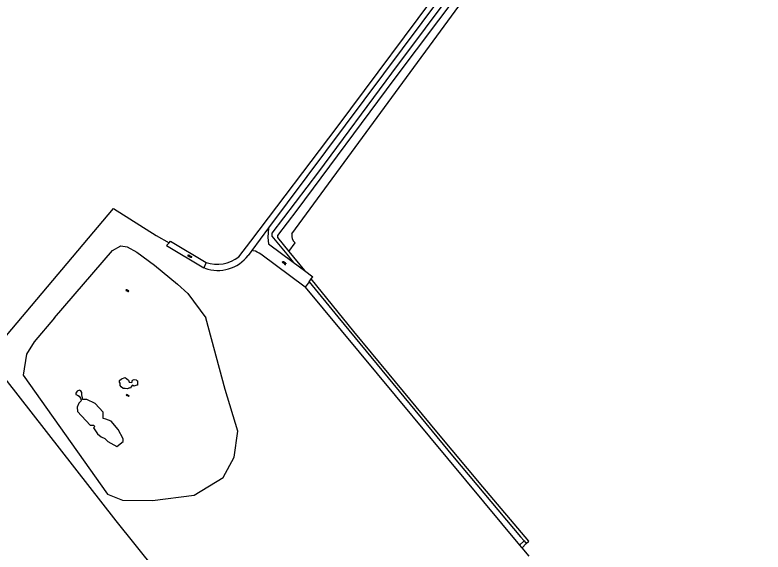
# Model space of a CAD drawing. Extents: x 135990 to 139000, y 393500 to 396000.
# Drawn here: x 137269.2 to 137651, y 393880.3 to 394154.6 of the extents above; entities that cross this region are included whole.
import ezdxf

# ---------------------------------------------------------------- set-up
doc = ezdxf.new("R2010")
doc.units = 0
for name, color, linetype in [('gg-knt-bronhoudergrens', 7, 'Continuous'), ('gg-knt-onverhard', 7, 'Continuous'), ('gg-knt-verharding', 7, 'Continuous'), ('gg-kntw-bovenkant insteek waterloop', 7, 'Continuous'), ('gt-grn-vlakafsluiter', 7, 'Continuous'), ('gt-symb-overige verharding', 7, 'Continuous'), ('gt-symb-watersymbool', 7, 'Continuous'), ('gx-grn-maaiveld', 7, 'Continuous')]:
    doc.layers.add(name, color=color, linetype=linetype)

# ---------------------------------------------------------------- blocks, each defined once
blk = doc.blocks.new('gt0-OVH')
at = {"layer": 'gt-symb-overige verharding'}
for points in [[(-0.97, 0.3), (-0.97, 0.31), (-0.96, 0.32), (-0.97, 0.33), (-0.97, 0.34), (-0.98, 0.35), (-0.99, 0.35), (-1, 0.36), (-1.01, 0.35), (-1.02, 0.35), (-1.03, 0.34), (-1.03, 0.33), (-1.04, 0.32), (-1.03, 0.31), (-1.03, 0.3), (-1.02, 0.29), (-1.01, 0.29), (-1, 0.28), (-0.99, 0.29), (-0.98, 0.29)], [(-0.87, 0.11), (-0.87, 0.12), (-0.86, 0.13), (-0.87, 0.14), (-0.87, 0.15), (-0.88, 0.16), (-0.89, 0.16), (-0.9, 0.16), (-0.91, 0.16), (-0.92, 0.16), (-0.93, 0.15), (-0.93, 0.14), (-0.94, 0.13), (-0.93, 0.12), (-0.93, 0.11), (-0.92, 0.1), (-0.91, 0.09), (-0.9, 0.09), (-0.89, 0.09), (-0.88, 0.1)], [(-0.77, 0.3), (-0.77, 0.31), (-0.76, 0.32), (-0.77, 0.33), (-0.77, 0.34), (-0.78, 0.35), (-0.79, 0.35), (-0.8, 0.36), (-0.81, 0.35), (-0.82, 0.35), (-0.83, 0.34), (-0.83, 0.33), (-0.84, 0.32), (-0.83, 0.31), (-0.83, 0.3), (-0.82, 0.29), (-0.81, 0.29), (-0.8, 0.28), (-0.79, 0.29), (-0.78, 0.29)], [(-0.67, 0.11), (-0.67, 0.12), (-0.66, 0.13), (-0.67, 0.14), (-0.67, 0.15), (-0.68, 0.16), (-0.69, 0.16), (-0.7, 0.16), (-0.71, 0.16), (-0.72, 0.16), (-0.73, 0.15), (-0.73, 0.14), (-0.74, 0.13), (-0.73, 0.12), (-0.73, 0.11), (-0.72, 0.1), (-0.71, 0.09), (-0.7, 0.09), (-0.69, 0.09), (-0.68, 0.1)], [(-0.57, 0.3), (-0.57, 0.31), (-0.56, 0.32), (-0.57, 0.33), (-0.57, 0.34), (-0.58, 0.35), (-0.59, 0.35), (-0.6, 0.36), (-0.61, 0.35), (-0.62, 0.35), (-0.63, 0.34), (-0.63, 0.33), (-0.64, 0.32), (-0.63, 0.31), (-0.63, 0.3), (-0.62, 0.29), (-0.61, 0.29), (-0.6, 0.28), (-0.59, 0.29), (-0.58, 0.29)], [(-0.47, 0.11), (-0.47, 0.12), (-0.46, 0.13), (-0.47, 0.14), (-0.47, 0.15), (-0.48, 0.16), (-0.49, 0.16), (-0.5, 0.16), (-0.51, 0.16), (-0.52, 0.16), (-0.53, 0.15), (-0.53, 0.14), (-0.54, 0.13), (-0.53, 0.12), (-0.53, 0.11), (-0.52, 0.1), (-0.51, 0.09), (-0.5, 0.09), (-0.49, 0.09), (-0.48, 0.1)], [(-0.37, 0.3), (-0.37, 0.31), (-0.36, 0.32), (-0.37, 0.33), (-0.37, 0.34), (-0.38, 0.35), (-0.39, 0.35), (-0.4, 0.36), (-0.41, 0.35), (-0.42, 0.35), (-0.43, 0.34), (-0.43, 0.33), (-0.44, 0.32), (-0.43, 0.31), (-0.43, 0.3), (-0.42, 0.29), (-0.41, 0.29), (-0.4, 0.28), (-0.39, 0.29), (-0.38, 0.29)], [(-0.27, 0.11), (-0.27, 0.12), (-0.26, 0.13), (-0.27, 0.14), (-0.27, 0.15), (-0.28, 0.16), (-0.29, 0.16), (-0.3, 0.16), (-0.31, 0.16), (-0.32, 0.16), (-0.33, 0.15), (-0.33, 0.14), (-0.34, 0.13), (-0.33, 0.12), (-0.33, 0.11), (-0.32, 0.1), (-0.31, 0.09), (-0.3, 0.09), (-0.29, 0.09), (-0.28, 0.1)], [(-0.17, 0.3), (-0.17, 0.31), (-0.16, 0.32), (-0.17, 0.33), (-0.17, 0.34), (-0.18, 0.35), (-0.19, 0.35), (-0.2, 0.36), (-0.21, 0.35), (-0.22, 0.35), (-0.23, 0.34), (-0.23, 0.33), (-0.24, 0.32), (-0.23, 0.31), (-0.23, 0.3), (-0.22, 0.29), (-0.21, 0.29), (-0.2, 0.28), (-0.19, 0.29), (-0.18, 0.29)], [(-0.07, 0.11), (-0.07, 0.12), (-0.06, 0.13), (-0.07, 0.14), (-0.07, 0.15), (-0.08, 0.16), (-0.09, 0.16), (-0.1, 0.16), (-0.11, 0.16), (-0.12, 0.16), (-0.13, 0.15), (-0.13, 0.14), (-0.14, 0.13), (-0.13, 0.12), (-0.13, 0.11), (-0.12, 0.1), (-0.11, 0.09), (-0.1, 0.09), (-0.09, 0.09), (-0.08, 0.1)], [(0.03, 0.3), (0.03, 0.31), (0.04, 0.32), (0.03, 0.33), (0.03, 0.34), (0.02, 0.35), (0.01, 0.35), (0, 0.36), (-0.01, 0.35), (-0.02, 0.35), (-0.03, 0.34), (-0.03, 0.33), (-0.04, 0.32), (-0.03, 0.31), (-0.03, 0.3), (-0.02, 0.29), (-0.01, 0.29), (0, 0.28), (0.01, 0.29), (0.02, 0.29)], [(0.13, 0.11), (0.13, 0.12), (0.14, 0.13), (0.13, 0.14), (0.13, 0.15), (0.12, 0.16), (0.11, 0.16), (0.1, 0.16), (0.09, 0.16), (0.08, 0.16), (0.07, 0.15), (0.07, 0.14), (0.06, 0.13), (0.07, 0.12), (0.07, 0.11), (0.08, 0.1), (0.09, 0.09), (0.1, 0.09), (0.11, 0.09), (0.12, 0.1)], [(0.23, 0.3), (0.23, 0.31), (0.24, 0.32), (0.23, 0.33), (0.23, 0.34), (0.22, 0.35), (0.21, 0.35), (0.2, 0.36), (0.19, 0.35), (0.18, 0.35), (0.17, 0.34), (0.17, 0.33), (0.16, 0.32), (0.17, 0.31), (0.17, 0.3), (0.18, 0.29), (0.19, 0.29), (0.2, 0.28), (0.21, 0.29), (0.22, 0.29)], [(0.33, 0.11), (0.33, 0.12), (0.34, 0.13), (0.33, 0.14), (0.33, 0.15), (0.32, 0.16), (0.31, 0.16), (0.3, 0.16), (0.29, 0.16), (0.28, 0.16), (0.27, 0.15), (0.27, 0.14), (0.26, 0.13), (0.27, 0.12), (0.27, 0.11), (0.28, 0.1), (0.29, 0.09), (0.3, 0.09), (0.31, 0.09), (0.32, 0.1)], [(0.43, 0.3), (0.43, 0.31), (0.44, 0.32), (0.43, 0.33), (0.43, 0.34), (0.42, 0.35), (0.41, 0.35), (0.4, 0.36), (0.39, 0.35), (0.38, 0.35), (0.37, 0.34), (0.37, 0.33), (0.36, 0.32), (0.37, 0.31), (0.37, 0.3), (0.38, 0.29), (0.39, 0.29), (0.4, 0.28), (0.41, 0.29), (0.42, 0.29)], [(0.53, 0.11), (0.53, 0.12), (0.54, 0.13), (0.53, 0.14), (0.53, 0.15), (0.52, 0.16), (0.51, 0.16), (0.5, 0.16), (0.49, 0.16), (0.48, 0.16), (0.47, 0.15), (0.47, 0.14), (0.46, 0.13), (0.47, 0.12), (0.47, 0.11), (0.48, 0.1), (0.49, 0.09), (0.5, 0.09), (0.51, 0.09), (0.52, 0.1)], [(0.63, 0.3), (0.63, 0.31), (0.64, 0.32), (0.63, 0.33), (0.63, 0.34), (0.62, 0.35), (0.61, 0.35), (0.6, 0.36), (0.59, 0.35), (0.58, 0.35), (0.57, 0.34), (0.57, 0.33), (0.56, 0.32), (0.57, 0.31), (0.57, 0.3), (0.58, 0.29), (0.59, 0.29), (0.6, 0.28), (0.61, 0.29), (0.62, 0.29)], [(0.73, 0.11), (0.73, 0.12), (0.74, 0.13), (0.73, 0.14), (0.73, 0.15), (0.72, 0.16), (0.71, 0.16), (0.7, 0.16), (0.69, 0.16), (0.68, 0.16), (0.67, 0.15), (0.67, 0.14), (0.66, 0.13), (0.67, 0.12), (0.67, 0.11), (0.68, 0.1), (0.69, 0.09), (0.7, 0.09), (0.71, 0.09), (0.72, 0.1)], [(0.83, 0.3), (0.83, 0.31), (0.84, 0.32), (0.83, 0.33), (0.83, 0.34), (0.82, 0.35), (0.81, 0.35), (0.8, 0.36), (0.79, 0.35), (0.78, 0.35), (0.77, 0.34), (0.77, 0.33), (0.76, 0.32), (0.77, 0.31), (0.77, 0.3), (0.78, 0.29), (0.79, 0.29), (0.8, 0.28), (0.81, 0.29), (0.82, 0.29)], [(0.93, 0.11), (0.93, 0.12), (0.94, 0.13), (0.93, 0.14), (0.93, 0.15), (0.92, 0.16), (0.91, 0.16), (0.9, 0.16), (0.89, 0.16), (0.88, 0.16), (0.87, 0.15), (0.87, 0.14), (0.86, 0.13), (0.87, 0.12), (0.87, 0.11), (0.88, 0.1), (0.89, 0.09), (0.9, 0.09), (0.91, 0.09), (0.92, 0.1)], [(1.03, 0.3), (1.03, 0.31), (1.04, 0.32), (1.03, 0.33), (1.03, 0.34), (1.02, 0.35), (1.01, 0.35), (1, 0.36), (0.99, 0.35), (0.98, 0.35), (0.97, 0.34), (0.97, 0.33), (0.96, 0.32), (0.97, 0.31), (0.97, 0.3), (0.98, 0.29), (0.99, 0.29), (1, 0.28), (1.01, 0.29), (1.02, 0.29)], [(-0.97, -0.14), (-0.97, -0.13), (-0.96, -0.12), (-0.97, -0.11), (-0.97, -0.1), (-0.98, -0.09), (-0.99, -0.09), (-1, -0.08), (-1.01, -0.09), (-1.02, -0.09), (-1.03, -0.1), (-1.03, -0.11), (-1.04, -0.12), (-1.03, -0.13), (-1.03, -0.14), (-1.02, -0.15), (-1.01, -0.15), (-1, -0.16), (-0.99, -0.15), (-0.98, -0.15)], [(-0.87, -0.33), (-0.87, -0.32), (-0.86, -0.31), (-0.87, -0.3), (-0.87, -0.29), (-0.88, -0.28), (-0.89, -0.28), (-0.9, -0.28), (-0.91, -0.28), (-0.92, -0.28), (-0.93, -0.29), (-0.93, -0.3), (-0.94, -0.31), (-0.93, -0.32), (-0.93, -0.33), (-0.92, -0.34), (-0.91, -0.35), (-0.9, -0.35), (-0.89, -0.35), (-0.88, -0.34)], [(-0.77, -0.14), (-0.77, -0.13), (-0.76, -0.12), (-0.77, -0.11), (-0.77, -0.1), (-0.78, -0.09), (-0.79, -0.09), (-0.8, -0.08), (-0.81, -0.09), (-0.82, -0.09), (-0.83, -0.1), (-0.83, -0.11), (-0.84, -0.12), (-0.83, -0.13), (-0.83, -0.14), (-0.82, -0.15), (-0.81, -0.15), (-0.8, -0.16), (-0.79, -0.15), (-0.78, -0.15)], [(-0.67, -0.33), (-0.67, -0.32), (-0.66, -0.31), (-0.67, -0.3), (-0.67, -0.29), (-0.68, -0.28), (-0.69, -0.28), (-0.7, -0.28), (-0.71, -0.28), (-0.72, -0.28), (-0.73, -0.29), (-0.73, -0.3), (-0.74, -0.31), (-0.73, -0.32), (-0.73, -0.33), (-0.72, -0.34), (-0.71, -0.35), (-0.7, -0.35), (-0.69, -0.35), (-0.68, -0.34)], [(-0.57, -0.14), (-0.57, -0.13), (-0.56, -0.12), (-0.57, -0.11), (-0.57, -0.1), (-0.58, -0.09), (-0.59, -0.09), (-0.6, -0.08), (-0.61, -0.09), (-0.62, -0.09), (-0.63, -0.1), (-0.63, -0.11), (-0.64, -0.12), (-0.63, -0.13), (-0.63, -0.14), (-0.62, -0.15), (-0.61, -0.15), (-0.6, -0.16), (-0.59, -0.15), (-0.58, -0.15)], [(-0.47, -0.33), (-0.47, -0.32), (-0.46, -0.31), (-0.47, -0.3), (-0.47, -0.29), (-0.48, -0.28), (-0.49, -0.28), (-0.5, -0.28), (-0.51, -0.28), (-0.52, -0.28), (-0.53, -0.29), (-0.53, -0.3), (-0.54, -0.31), (-0.53, -0.32), (-0.53, -0.33), (-0.52, -0.34), (-0.51, -0.35), (-0.5, -0.35), (-0.49, -0.35), (-0.48, -0.34)], [(-0.37, -0.14), (-0.37, -0.13), (-0.36, -0.12), (-0.37, -0.11), (-0.37, -0.1), (-0.38, -0.09), (-0.39, -0.09), (-0.4, -0.08), (-0.41, -0.09), (-0.42, -0.09), (-0.43, -0.1), (-0.43, -0.11), (-0.44, -0.12), (-0.43, -0.13), (-0.43, -0.14), (-0.42, -0.15), (-0.41, -0.15), (-0.4, -0.16), (-0.39, -0.15), (-0.38, -0.15)], [(-0.27, -0.33), (-0.27, -0.32), (-0.26, -0.31), (-0.27, -0.3), (-0.27, -0.29), (-0.28, -0.28), (-0.29, -0.28), (-0.3, -0.28), (-0.31, -0.28), (-0.32, -0.28), (-0.33, -0.29), (-0.33, -0.3), (-0.34, -0.31), (-0.33, -0.32), (-0.33, -0.33), (-0.32, -0.34), (-0.31, -0.35), (-0.3, -0.35), (-0.29, -0.35), (-0.28, -0.34)], [(-0.17, -0.14), (-0.17, -0.13), (-0.16, -0.12), (-0.17, -0.11), (-0.17, -0.1), (-0.18, -0.09), (-0.19, -0.09), (-0.2, -0.08), (-0.21, -0.09), (-0.22, -0.09), (-0.23, -0.1), (-0.23, -0.11), (-0.24, -0.12), (-0.23, -0.13), (-0.23, -0.14), (-0.22, -0.15), (-0.21, -0.15), (-0.2, -0.16), (-0.19, -0.15), (-0.18, -0.15)], [(-0.07, -0.33), (-0.07, -0.32), (-0.06, -0.31), (-0.07, -0.3), (-0.07, -0.29), (-0.08, -0.28), (-0.09, -0.28), (-0.1, -0.28), (-0.11, -0.28), (-0.12, -0.28), (-0.13, -0.29), (-0.13, -0.3), (-0.14, -0.31), (-0.13, -0.32), (-0.13, -0.33), (-0.12, -0.34), (-0.11, -0.35), (-0.1, -0.35), (-0.09, -0.35), (-0.08, -0.34)], [(0.03, -0.14), (0.03, -0.13), (0.04, -0.12), (0.03, -0.11), (0.03, -0.1), (0.02, -0.09), (0.01, -0.09), (0, -0.08), (-0.01, -0.09), (-0.02, -0.09), (-0.03, -0.1), (-0.03, -0.11), (-0.04, -0.12), (-0.03, -0.13), (-0.03, -0.14), (-0.02, -0.15), (-0.01, -0.15), (0, -0.16), (0.01, -0.15), (0.02, -0.15)], [(0.13, -0.33), (0.13, -0.32), (0.14, -0.31), (0.13, -0.3), (0.13, -0.29), (0.12, -0.28), (0.11, -0.28), (0.1, -0.28), (0.09, -0.28), (0.08, -0.28), (0.07, -0.29), (0.07, -0.3), (0.06, -0.31), (0.07, -0.32), (0.07, -0.33), (0.08, -0.34), (0.09, -0.35), (0.1, -0.35), (0.11, -0.35), (0.12, -0.34)], [(0.23, -0.14), (0.23, -0.13), (0.24, -0.12), (0.23, -0.11), (0.23, -0.1), (0.22, -0.09), (0.21, -0.09), (0.2, -0.08), (0.19, -0.09), (0.18, -0.09), (0.17, -0.1), (0.17, -0.11), (0.16, -0.12), (0.17, -0.13), (0.17, -0.14), (0.18, -0.15), (0.19, -0.15), (0.2, -0.16), (0.21, -0.15), (0.22, -0.15)], [(0.33, -0.33), (0.33, -0.32), (0.34, -0.31), (0.33, -0.3), (0.33, -0.29), (0.32, -0.28), (0.31, -0.28), (0.3, -0.28), (0.29, -0.28), (0.28, -0.28), (0.27, -0.29), (0.27, -0.3), (0.26, -0.31), (0.27, -0.32), (0.27, -0.33), (0.28, -0.34), (0.29, -0.35), (0.3, -0.35), (0.31, -0.35), (0.32, -0.34)], [(0.43, -0.14), (0.43, -0.13), (0.44, -0.12), (0.43, -0.11), (0.43, -0.1), (0.42, -0.09), (0.41, -0.09), (0.4, -0.08), (0.39, -0.09), (0.38, -0.09), (0.37, -0.1), (0.37, -0.11), (0.36, -0.12), (0.37, -0.13), (0.37, -0.14), (0.38, -0.15), (0.39, -0.15), (0.4, -0.16), (0.41, -0.15), (0.42, -0.15)], [(0.53, -0.33), (0.53, -0.32), (0.54, -0.31), (0.53, -0.3), (0.53, -0.29), (0.52, -0.28), (0.51, -0.28), (0.5, -0.28), (0.49, -0.28), (0.48, -0.28), (0.47, -0.29), (0.47, -0.3), (0.46, -0.31), (0.47, -0.32), (0.47, -0.33), (0.48, -0.34), (0.49, -0.35), (0.5, -0.35), (0.51, -0.35), (0.52, -0.34)], [(0.63, -0.14), (0.63, -0.13), (0.64, -0.12), (0.63, -0.11), (0.63, -0.1), (0.62, -0.09), (0.61, -0.09), (0.6, -0.08), (0.59, -0.09), (0.58, -0.09), (0.57, -0.1), (0.57, -0.11), (0.56, -0.12), (0.57, -0.13), (0.57, -0.14), (0.58, -0.15), (0.59, -0.15), (0.6, -0.16), (0.61, -0.15), (0.62, -0.15)], [(0.73, -0.33), (0.73, -0.32), (0.74, -0.31), (0.73, -0.3), (0.73, -0.29), (0.72, -0.28), (0.71, -0.28), (0.7, -0.28), (0.69, -0.28), (0.68, -0.28), (0.67, -0.29), (0.67, -0.3), (0.66, -0.31), (0.67, -0.32), (0.67, -0.33), (0.68, -0.34), (0.69, -0.35), (0.7, -0.35), (0.71, -0.35), (0.72, -0.34)], [(0.83, -0.14), (0.83, -0.13), (0.84, -0.12), (0.83, -0.11), (0.83, -0.1), (0.82, -0.09), (0.81, -0.09), (0.8, -0.08), (0.79, -0.09), (0.78, -0.09), (0.77, -0.1), (0.77, -0.11), (0.76, -0.12), (0.77, -0.13), (0.77, -0.14), (0.78, -0.15), (0.79, -0.15), (0.8, -0.16), (0.81, -0.15), (0.82, -0.15)], [(0.93, -0.33), (0.93, -0.32), (0.94, -0.31), (0.93, -0.3), (0.93, -0.29), (0.92, -0.28), (0.91, -0.28), (0.9, -0.28), (0.89, -0.28), (0.88, -0.28), (0.87, -0.29), (0.87, -0.3), (0.86, -0.31), (0.87, -0.32), (0.87, -0.33), (0.88, -0.34), (0.89, -0.35), (0.9, -0.35), (0.91, -0.35), (0.92, -0.34)], [(1.03, -0.14), (1.03, -0.13), (1.04, -0.12), (1.03, -0.11), (1.03, -0.1), (1.02, -0.09), (1.01, -0.09), (1, -0.08), (0.99, -0.09), (0.98, -0.09), (0.97, -0.1), (0.97, -0.11), (0.96, -0.12), (0.97, -0.13), (0.97, -0.14), (0.98, -0.15), (0.99, -0.15), (1, -0.16), (1.01, -0.15), (1.02, -0.15)]]:
    blk.add_lwpolyline(points, close=True, dxfattribs=at)
blk = doc.blocks.new('gt0-WA')
at = {"layer": 'gt-symb-watersymbool'}
for centre, start, end in [((-0.32, 0.02), 28.0725, 151.9275), ((0.43, 0.42), 208.0725, 331.9275), ((-0.32, -0.43), 28.0725, 151.9275), ((0.43, -0.03), 208.0725, 331.9275)]:
    blk.add_arc(centre, 0.425, start, end, dxfattribs=at)

msp = doc.modelspace()

# ---------------------------------------------------------------- linework, layer by layer
at = {"layer": 'gg-knt-bronhoudergrens'}
for points in [[(137264.916, 393990.854), (137319.492, 394055.788), (137341.299, 394042.048), (137347.837, 394038.292)], [(137413.508, 393780.714), (137320.885, 393896.225), (137264.089, 393968.897)]]:
    msp.add_lwpolyline(points, dxfattribs=at)
at = {"layer": 'gg-knt-onverhard'}
for p, q in [((137346.47, 394036.941), (137365.5, 394025.521)), ((137390.831, 394034.221), (137390.07, 394034.391)), ((137417.26, 394015.641), (137394.74, 394032.421))]:
    msp.add_line(p, q, dxfattribs=at)
msp.add_arc((137388.474, 394023.957), 10.531, 53.48517, 77.06498, dxfattribs=at)
at = {"layer": 'gg-knt-verharding'}
for p, q in [((137573.58, 394280.69), (137398.639, 394045.892)), ((137398.639, 394045.892), (137390.07, 394034.391)), ((137390.07, 394034.391), (137388.17, 394031.841)), ((137366.164, 394025.279), (137365.5, 394025.521))]:
    msp.add_line(p, q, dxfattribs=at)
msp.add_arc((137372.761, 394043.335), 19.224, 249.92935, 323.27891, dxfattribs=at)
at = {"layer": 'gg-kntw-bovenkant insteek waterloop'}
for points in [[(137289.278, 394000), (137318.986, 394034.39), (137323.206, 394036.688), (137326.517, 394036.261), (137331.323, 394033.482), (137340.38, 394026.761)], [(137340.38, 394026.761), (137352.17, 394017.061), (137357.34, 394012.421), (137366.63, 394000)], [(137289.278, 394000), (137278.912, 393987.675), (137275.058, 393981.385), (137273.415, 393970.737), (137316.466, 393909.903), (137324.139, 393906.81), (137339.35, 393906.607), (137360.646, 393909.448), (137375.452, 393918.377), (137381.131, 393928.726), (137382.956, 393942.118), (137376.466, 393963.425), (137366.63, 394000)], [(137322.546, 393967.046), (137322.546, 393967.964), (137323.547, 393968.798), (137325.41, 393969.41), (137326.299, 393968.742), (137327.189, 393968.075), (137327.411, 393967.046), (137328.746, 393966.962), (137329.246, 393968.103), (137329.941, 393968.437), (137330.998, 393968.353), (137331.47, 393967.797), (137331.943, 393967.241), (137331.668, 393967.007), (137331.721, 393966.323), (137331.774, 393965.639), (137331.388, 393965.609), (137330.358, 393965.266), (137329.858, 393965.099), (137329.107, 393965.627), (137328.849, 393965.26), (137328.415, 393964.644), (137327.981, 393964.027), (137327.649, 393964.261), (137326.661, 393963.736), (137325.354, 393963.792), (137324.432, 393963.831), (137323.464, 393964.765), (137322.901, 393965.308), (137322.796, 393966.601), (137322.546, 393967.046)], [(137303.565, 393958.166), (137303.626, 393959.135), (137303.32, 393960.554), (137303.32, 393961.861), (137302.848, 393962.668), (137302.153, 393962.973), (137300.985, 393962.501), (137300.29, 393961.527), (137300.29, 393960.832), (137301.152, 393960.442), (137301.93, 393959.914), (137302.57, 393958.857), (137302.953, 393957.586), (137301.716, 393956.414), (137300.987, 393954.37), (137301.012, 393952.18), (137307.629, 393945.122), (137309.186, 393945.171), (137309.916, 393944.49), (137309.234, 393943.76), (137311.278, 393940.742), (137313.224, 393939.087), (137315.007, 393938.297), (137316.532, 393936.771), (137321.187, 393934.181), (137324.427, 393936.819), (137324.332, 393938.202), (137321.886, 393942.874), (137318.272, 393947.223), (137315.492, 393948.113), (137314.113, 393948.555), (137314.123, 393951.693), (137310.085, 393956.268), (137305.901, 393958.166), (137303.565, 393958.166)]]:
    msp.add_lwpolyline(points, dxfattribs=at)
at = {"layer": 'gt-grn-vlakafsluiter'}
msp.add_line((137347.837, 394038.292), (137346.47, 394036.941), dxfattribs=at)
at = {"layer": 'gx-grn-maaiveld'}
for p, q in [((137408.983, 394033.844), (137412.18, 394038.204)), ((137408.983, 394033.844), (137416.913, 394024.117)), ((137366.702, 394028.254), (137365.5, 394025.521)), ((137411.234, 394028.348), (137416.913, 394024.117)), ((137416.913, 394024.117), (137421.19, 394020.931)), ((137420.378, 394019.838), (137421.19, 394020.931)), ((137419.316, 394018.408), (137417.26, 394015.641)), ((137419.316, 394018.408), (137420.378, 394019.838)), ((137417.26, 394015.641), (137526.789, 393883.785)), ((137526.789, 393883.785), (137529.082, 393886.029)), ((137529.082, 393886.029), (137530.21, 393884.732)), ((137527.899, 393882.45), (137531.41, 393878.223))]:
    msp.add_line(p, q, dxfattribs=at)
for points in [[(137913.012, 394730.522), (137740.447, 394494.384), (137711.139, 394455.636), (137680.905, 394414.528), (137657.86, 394382.092), (137645.401, 394365.281), (137621.816, 394334.487), (137597.14, 394301.137), (137561.498, 394253.551), (137496.848, 394167.25), (137462.499, 394121.708), (137413.009, 394054.899), (137403.118, 394041.93), (137403.176, 394040.967), (137408.983, 394033.844)], [(137410.564, 394042.858), (137544.88, 394226.325), (137570.794, 394255.987), (137609.246, 394308.363), (137615.756, 394323.138), (137626.884, 394338.338), (137632.627, 394338.91), (137638.077, 394346.344), (137635.82, 394350.544), (137686.578, 394419.877), (137692.306, 394420.317), (137703.119, 394435.066), (137701.35, 394440.054), (137913.65, 394730.044), (137913.012, 394730.522)], [(137644.245, 394372.457), (137624.528, 394345.087), (137577.502, 394281.529), (137575.985, 394279.462), (137548.793, 394242.396), (137512.437, 394193.267), (137461.415, 394124.939), (137424.151, 394074.46), (137400.344, 394043.228), (137400.364, 394041.719), (137407.932, 394032.41), (137411.234, 394028.348)], [(137383.44, 394031.16), (137389.571, 394039.04), (137433.646, 394097.368), (137488.935, 394171.645), (137563.617, 394271.744)], [(137398.639, 394045.892), (137398.23, 394040.981), (137398.64, 394037.731), (137411.234, 394028.348)], [(137347.837, 394038.292), (137348.64, 394039.085), (137366.702, 394028.254)], [(137419.316, 394018.408), (137433.911, 394000.456), (137493.375, 393928.471), (137527.305, 393888.103), (137529.082, 393886.029)], [(137530.21, 393884.732), (137531.404, 393885.911), (137508.044, 393913.666), (137484.464, 393941.745), (137460.215, 393971.134), (137442.104, 393992.923), (137420.378, 394019.838)], [(137526.789, 393883.785), (137527.609, 393882.798), (137527.899, 393882.45)], [(137527.899, 393882.45), (137528.01, 393882.56), (137530.21, 393884.732)]]:
    msp.add_lwpolyline(points, dxfattribs=at)
for centre, radius, start, end in [((137415.171, 394041.85), 4.716, 167.65821, 230.63867), ((137372.412, 394045.021), 17.713, 251.19362, 308.50505)]:
    msp.add_arc(centre, radius, start, end, dxfattribs=at)

# ---------------------------------------------------------------- block references
at = {"layer": 'gt-symb-overige verharding'}
for p, rotation in [((137358.396, 394031.377), -37.156374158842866), ((137406.657, 394027.918), -37.23665897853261)]:
    msp.add_blockref('gt0-OVH', p, dxfattribs=dict(at, rotation=rotation))
at = {"layer": 'gt-symb-watersymbool'}
for p in [(137326.517, 394013.823), (137326.677, 393960.281)]:
    msp.add_blockref('gt0-WA', p, dxfattribs=at)

doc.saveas('drawing.dxf')
